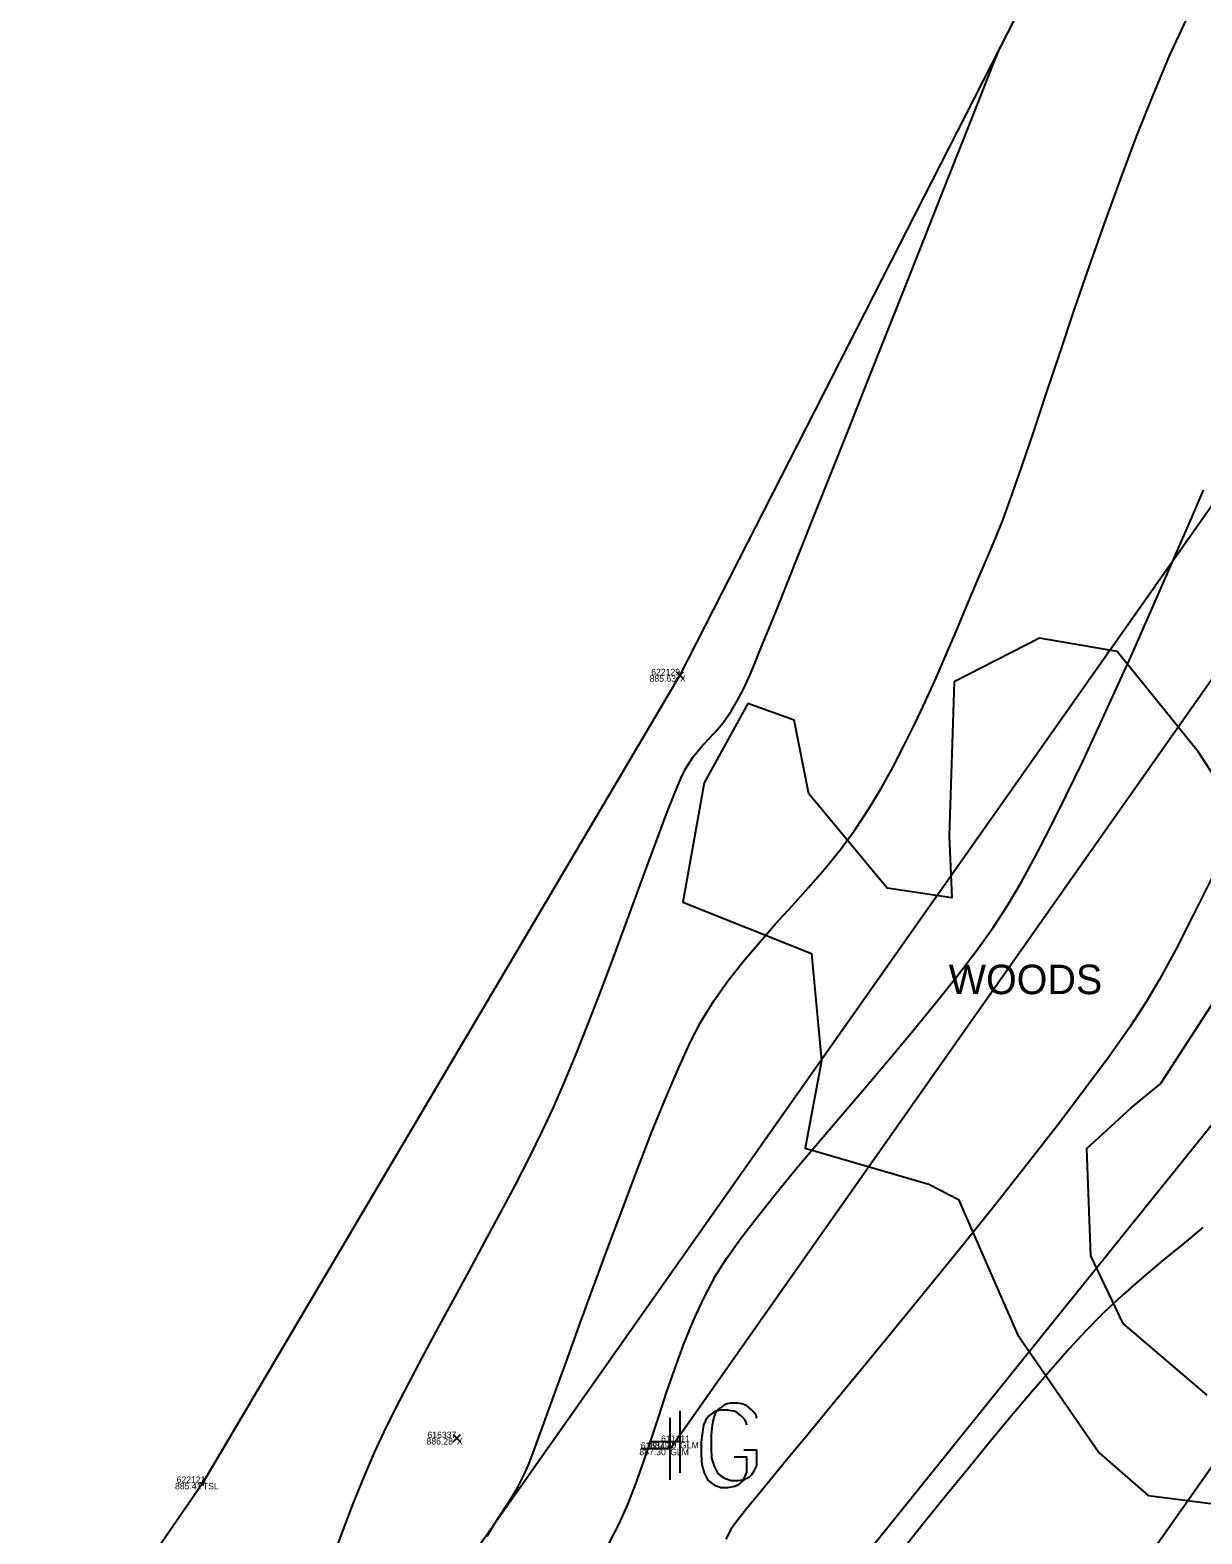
# Model space of a CAD drawing. Extents: x 1957117 to 1971063, y 701601 to 715861.
# Drawn here: x 1964047.6 to 1964111.1, y 707652.4 to 707733.9 of the extents above; entities that cross this region are included whole.
import ezdxf

# ---------------------------------------------------------------- set-up
doc = ezdxf.new("R2010")
doc.units = 0
for name, color, linetype in [('AP_X_Lights', 7, 'Continuous'), ('DT_P_Break_Line', 7, 'Continuous'), ('DT_X_Break_Line', 7, 'Continuous'), ('DT_X_Contour_Major', 7, 'Continuous'), ('DT_X_Contour_Minor', 7, 'Continuous'), ('DT_X_TIN_Hull', 7, 'Continuous'), ('GE_X_CL_20', 7, 'Continuous'), ('PV_P_Drive', 7, 'Continuous'), ('PV_P_Shoulder', 7, 'Continuous'), ('RS_Raster1', 7, 'Continuous'), ('RW_X_Esmt_RR', 7, 'Continuous'), ('SC_Scratch1', 7, 'Continuous'), ('SC_Shading5', 7, 'Continuous'), ('VG_X_Text', 7, 'Continuous'), ('VG_X_Tree_Line_Rt', 7, 'Continuous')]:
    doc.layers.add(name, color=color, linetype=linetype)

msp = doc.modelspace()

# ---------------------------------------------------------------- linework, layer by layer
at = {"layer": 'AP_X_Lights'}
for p, q in [((1964082.61, 707698.729), (1964082.998, 707699.119)), ((1964082.61, 707699.119), (1964082.998, 707698.729)), ((1964070.516, 707657.387), (1964070.904, 707657.777)), ((1964070.516, 707657.777), (1964070.904, 707657.387))]:
    msp.add_line(p, q, dxfattribs=at)
at = {"layer": 'DT_P_Break_Line'}
for p, q in [((1964082.806, 707655.697), (1964082.806, 707659.053)), ((1964082.273, 707655.327), (1964082.273, 707658.683)), ((1964082.806, 707657.375), (1964081.209, 707657.375)), ((1964082.273, 707657.005), (1964080.676, 707657.005))]:
    msp.add_line(p, q, dxfattribs=at)
for points in [[(1964086.43, 707658.274), (1964086.396, 707658.439), (1964086.297, 707658.604), (1964086.132, 707658.77), (1964085.901, 707658.968), (1964085.736, 707659.034), (1964085.603, 707659.067), (1964085.405, 707659.1), (1964085.009, 707659.1), (1964084.844, 707659.067), (1964084.744, 707659.034), (1964084.612, 707658.968), (1964084.348, 707658.77), (1964084.183, 707658.538), (1964084.084, 707658.274), (1964084.018, 707657.911), (1964083.952, 707657.382), (1964083.952, 707656.688), (1964083.985, 707656.127), (1964084.117, 707655.697), (1964084.315, 707655.301), (1964084.48, 707655.169), (1964084.678, 707655.036), (1964085.042, 707654.904), (1964085.405, 707654.904), (1964085.769, 707654.97), (1964085.901, 707655.036), (1964086.033, 707655.103), (1964086.165, 707655.235), (1964086.297, 707655.433), (1964086.43, 707655.73), (1964086.43, 707656.556), (1964085.736, 707656.556)], [(1964086.963, 707658.644), (1964086.929, 707658.809), (1964086.83, 707658.974), (1964086.665, 707659.14), (1964086.434, 707659.338), (1964086.269, 707659.404), (1964086.136, 707659.437), (1964085.938, 707659.47), (1964085.542, 707659.47), (1964085.377, 707659.437), (1964085.277, 707659.404), (1964085.145, 707659.338), (1964084.881, 707659.14), (1964084.716, 707658.908), (1964084.617, 707658.644), (1964084.551, 707658.281), (1964084.485, 707657.752), (1964084.485, 707657.058), (1964084.518, 707656.497), (1964084.65, 707656.067), (1964084.848, 707655.671), (1964085.013, 707655.539), (1964085.211, 707655.406), (1964085.575, 707655.274), (1964085.938, 707655.274), (1964086.302, 707655.34), (1964086.434, 707655.406), (1964086.566, 707655.473), (1964086.698, 707655.605), (1964086.83, 707655.803), (1964086.963, 707656.1), (1964086.963, 707656.926), (1964086.269, 707656.926)]]:
    msp.add_lwpolyline(points, dxfattribs=at)
at = {"layer": 'DT_X_Break_Line'}
for points in [[(1964215.348, 707849.991), (1964199.095, 707830.992), (1964184.345, 707810.28), (1964157.454, 707769.921), (1964105.597, 707743.654), (1964082.804, 707698.924), (1964056.951, 707655.15), (1964027.146, 707611.821)], [(1964234.336, 707837.283), (1964219.172, 707816.318), (1964204.625, 707796.74), (1964173.397, 707757.684), (1964137.439, 707722.534), (1964113.742, 707677.186), (1964082.736, 707638.664), (1964052.689, 707596.746)]]:
    msp.add_lwpolyline(points, dxfattribs=at)
at = {"layer": 'DT_X_Contour_Major'}
msp.add_lwpolyline([(1964111.129, 707668.992), (1964110.027, 707668.083), (1964108.922, 707667.17), (1964107.829, 707666.248), (1964106.765, 707665.315), (1964105.747, 707664.365), (1964104.79, 707663.395), (1964103.892, 707662.414), (1964102.908, 707661.301), (1964101.855, 707660.077), (1964100.75, 707658.766), (1964099.608, 707657.391), (1964098.447, 707655.973), (1964097.282, 707654.538), (1964096.132, 707653.106), (1964095.011, 707651.702)], dxfattribs=at)
msp.add_lwpolyline([(1964111.129, 707668.992), (1964110.027, 707668.083), (1964108.922, 707667.17), (1964107.829, 707666.248), (1964106.765, 707665.315), (1964105.747, 707664.365), (1964104.79, 707663.395), (1964103.892, 707662.414), (1964102.908, 707661.301), (1964101.855, 707660.077), (1964100.75, 707658.766), (1964099.608, 707657.391), (1964098.447, 707655.973), (1964097.282, 707654.538), (1964096.132, 707653.106), (1964095.011, 707651.702)], dxfattribs=at)
at = {"layer": 'DT_X_Contour_Minor'}
for points in [[(1964072.346, 707652.261), (1964072.746, 707652.93), (1964073.09, 707653.464), (1964073.403, 707653.933), (1964073.707, 707654.406), (1964074.026, 707654.952), (1964074.384, 707655.641), (1964074.608, 707656.171), (1964074.962, 707657.098), (1964075.43, 707658.366), (1964075.994, 707659.92), (1964076.639, 707661.704), (1964077.349, 707663.665), (1964078.106, 707665.746), (1964078.894, 707667.893), (1964079.698, 707670.049), (1964080.501, 707672.161), (1964081.285, 707674.172), (1964082.036, 707676.028), (1964082.736, 707677.674), (1964083.37, 707679.054), (1964083.92, 707680.113), (1964084.64, 707681.277), (1964085.419, 707682.379), (1964086.244, 707683.432), (1964087.105, 707684.45), (1964087.987, 707685.446), (1964088.879, 707686.433), (1964089.77, 707687.425), (1964090.645, 707688.437), (1964091.494, 707689.48), (1964092.304, 707690.569), (1964093.062, 707691.717), (1964093.716, 707692.82), (1964094.347, 707693.961), (1964094.956, 707695.134), (1964095.545, 707696.334), (1964096.118, 707697.555), (1964096.677, 707698.794), (1964097.225, 707700.045), (1964097.763, 707701.303), (1964098.296, 707702.563), (1964098.824, 707703.819), (1964099.352, 707705.068), (1964099.881, 707706.303), (1964100.295, 707707.338), (1964100.786, 707708.682), (1964101.346, 707710.297), (1964101.97, 707712.141), (1964102.649, 707714.175), (1964103.379, 707716.359), (1964104.152, 707718.653), (1964104.962, 707721.018), (1964105.802, 707723.412), (1964106.666, 707725.797), (1964107.547, 707728.132), (1964108.438, 707730.377), (1964109.334, 707732.493), (1964110.226, 707734.439)], [(1964072.346, 707652.261), (1964072.746, 707652.93), (1964073.09, 707653.464), (1964073.403, 707653.933), (1964073.707, 707654.406), (1964074.026, 707654.952), (1964074.384, 707655.641), (1964074.608, 707656.171), (1964074.962, 707657.098), (1964075.43, 707658.366), (1964075.994, 707659.92), (1964076.639, 707661.704), (1964077.349, 707663.665), (1964078.106, 707665.746), (1964078.894, 707667.893), (1964079.698, 707670.049), (1964080.501, 707672.161), (1964081.285, 707674.172), (1964082.036, 707676.028), (1964082.736, 707677.674), (1964083.37, 707679.054), (1964083.92, 707680.113), (1964084.64, 707681.277), (1964085.419, 707682.379), (1964086.244, 707683.432), (1964087.105, 707684.45), (1964087.987, 707685.446), (1964088.879, 707686.433), (1964089.77, 707687.425), (1964090.645, 707688.437), (1964091.494, 707689.48), (1964092.304, 707690.569), (1964093.062, 707691.717), (1964093.716, 707692.82), (1964094.347, 707693.961), (1964094.956, 707695.134), (1964095.545, 707696.334), (1964096.118, 707697.555), (1964096.677, 707698.794), (1964097.225, 707700.045), (1964097.763, 707701.303), (1964098.296, 707702.563), (1964098.824, 707703.819), (1964099.352, 707705.068), (1964099.881, 707706.303), (1964100.295, 707707.338), (1964100.786, 707708.682), (1964101.346, 707710.297), (1964101.97, 707712.141), (1964102.649, 707714.175), (1964103.379, 707716.359), (1964104.152, 707718.653), (1964104.962, 707721.018), (1964105.802, 707723.412), (1964106.666, 707725.797), (1964107.547, 707728.132), (1964108.438, 707730.377), (1964109.334, 707732.493), (1964110.226, 707734.439)], [(1964063.994, 707651.092), (1964064.549, 707652.59), (1964065.116, 707654.068), (1964065.685, 707655.483), (1964066.245, 707656.793), (1964066.767, 707657.915), (1964067.386, 707659.166), (1964068.086, 707660.525), (1964068.852, 707661.971), (1964069.666, 707663.483), (1964070.512, 707665.041), (1964071.374, 707666.624), (1964072.234, 707668.212), (1964073.078, 707669.783), (1964073.887, 707671.317), (1964074.647, 707672.793), (1964075.339, 707674.192), (1964075.949, 707675.491), (1964076.535, 707676.834), (1964077.158, 707678.349), (1964077.808, 707679.992), (1964078.472, 707681.72), (1964079.139, 707683.488), (1964079.795, 707685.254), (1964080.429, 707686.973), (1964081.03, 707688.601), (1964081.585, 707690.095), (1964082.081, 707691.411), (1964082.508, 707692.505), (1964082.854, 707693.334), (1964083.105, 707693.854), (1964083.525, 707694.509), (1964083.925, 707695.007), (1964084.317, 707695.426), (1964084.713, 707695.843), (1964085.127, 707696.336), (1964085.569, 707696.981), (1964085.921, 707697.577), (1964086.203, 707698.105), (1964086.439, 707698.6), (1964086.653, 707699.094), (1964086.87, 707699.622), (1964087.113, 707700.217), (1964087.407, 707700.913), (1964087.639, 707701.474), (1964088.051, 707702.492), (1964088.62, 707703.909), (1964089.322, 707705.668), (1964090.135, 707707.709), (1964091.036, 707709.974), (1964092.001, 707712.405), (1964093.008, 707714.943), (1964094.034, 707717.529), (1964095.055, 707720.105), (1964096.049, 707722.614), (1964096.992, 707724.995), (1964097.862, 707727.191), (1964098.635, 707729.144), (1964099.289, 707730.795), (1964099.8, 707732.085), (1964100.145, 707732.956)], [(1964063.994, 707651.092), (1964064.549, 707652.59), (1964065.116, 707654.068), (1964065.685, 707655.483), (1964066.245, 707656.793), (1964066.767, 707657.915), (1964067.386, 707659.166), (1964068.086, 707660.525), (1964068.852, 707661.971), (1964069.666, 707663.483), (1964070.512, 707665.041), (1964071.374, 707666.624), (1964072.234, 707668.212), (1964073.078, 707669.783), (1964073.887, 707671.317), (1964074.647, 707672.793), (1964075.339, 707674.192), (1964075.949, 707675.491), (1964076.535, 707676.834), (1964077.158, 707678.349), (1964077.808, 707679.992), (1964078.472, 707681.72), (1964079.139, 707683.488), (1964079.795, 707685.254), (1964080.429, 707686.973), (1964081.03, 707688.601), (1964081.585, 707690.095), (1964082.081, 707691.411), (1964082.508, 707692.505), (1964082.854, 707693.334), (1964083.105, 707693.854), (1964083.525, 707694.509), (1964083.925, 707695.007), (1964084.317, 707695.426), (1964084.713, 707695.843), (1964085.127, 707696.336), (1964085.569, 707696.981), (1964085.921, 707697.577), (1964086.203, 707698.105), (1964086.439, 707698.6), (1964086.653, 707699.094), (1964086.87, 707699.622), (1964087.113, 707700.217), (1964087.407, 707700.913), (1964087.639, 707701.474), (1964088.051, 707702.492), (1964088.62, 707703.909), (1964089.322, 707705.668), (1964090.135, 707707.709), (1964091.036, 707709.974), (1964092.001, 707712.405), (1964093.008, 707714.943), (1964094.034, 707717.529), (1964095.055, 707720.105), (1964096.049, 707722.614), (1964096.992, 707724.995), (1964097.862, 707727.191), (1964098.635, 707729.144), (1964099.289, 707730.795), (1964099.8, 707732.085), (1964100.145, 707732.956)], [(1964078.926, 707651.813), (1964079.5, 707652.938), (1964079.972, 707653.979), (1964080.413, 707655.094), (1964080.832, 707656.271), (1964081.242, 707657.497), (1964081.652, 707658.758), (1964082.074, 707660.044), (1964082.519, 707661.339), (1964082.996, 707662.633), (1964083.517, 707663.911), (1964084.093, 707665.162), (1964084.735, 707666.372), (1964085.326, 707667.314), (1964086.088, 707668.39), (1964086.997, 707669.582), (1964088.03, 707670.872), (1964089.16, 707672.243), (1964090.365, 707673.676), (1964091.621, 707675.154), (1964092.902, 707676.659), (1964094.184, 707678.173), (1964095.444, 707679.678), (1964096.657, 707681.157), (1964097.799, 707682.592), (1964098.845, 707683.964), (1964099.772, 707685.257), (1964100.555, 707686.452), (1964101.285, 707687.693), (1964102.065, 707689.118), (1964102.885, 707690.698), (1964103.736, 707692.406), (1964104.607, 707694.215), (1964105.489, 707696.096), (1964106.373, 707698.021), (1964107.249, 707699.963), (1964108.108, 707701.894), (1964108.939, 707703.786), (1964109.734, 707705.612), (1964110.483, 707707.343), (1964111.175, 707708.953)], [(1964078.926, 707651.813), (1964079.5, 707652.938), (1964079.972, 707653.979), (1964080.413, 707655.094), (1964080.832, 707656.271), (1964081.242, 707657.497), (1964081.652, 707658.758), (1964082.074, 707660.044), (1964082.519, 707661.339), (1964082.996, 707662.633), (1964083.517, 707663.911), (1964084.093, 707665.162), (1964084.735, 707666.372), (1964085.326, 707667.314), (1964086.088, 707668.39), (1964086.997, 707669.582), (1964088.03, 707670.872), (1964089.16, 707672.243), (1964090.365, 707673.676), (1964091.621, 707675.154), (1964092.902, 707676.659), (1964094.184, 707678.173), (1964095.444, 707679.678), (1964096.657, 707681.157), (1964097.799, 707682.592), (1964098.845, 707683.964), (1964099.772, 707685.257), (1964100.555, 707686.452), (1964101.285, 707687.693), (1964102.065, 707689.118), (1964102.885, 707690.698), (1964103.736, 707692.406), (1964104.607, 707694.215), (1964105.489, 707696.096), (1964106.373, 707698.021), (1964107.249, 707699.963), (1964108.108, 707701.894), (1964108.939, 707703.786), (1964109.734, 707705.612), (1964110.483, 707707.343), (1964111.175, 707708.953)], [(1964111.646, 707687.976), (1964110.619, 707685.916), (1964109.667, 707684.071), (1964108.804, 707682.481), (1964108.047, 707681.187), (1964107.174, 707679.849), (1964106.056, 707678.262), (1964104.732, 707676.467), (1964103.239, 707674.506), (1964101.614, 707672.42), (1964099.896, 707670.25), (1964098.122, 707668.036), (1964096.329, 707665.822), (1964094.556, 707663.647), (1964092.838, 707661.553), (1964091.215, 707659.582), (1964089.723, 707657.774), (1964088.4, 707656.171), (1964087.284, 707654.814), (1964086.411, 707653.744), (1964085.821, 707653.002), (1964085.55, 707652.631), (1964085.286, 707652.103)], [(1964111.646, 707687.976), (1964110.619, 707685.916), (1964109.667, 707684.071), (1964108.804, 707682.481), (1964108.047, 707681.187), (1964107.174, 707679.849), (1964106.056, 707678.262), (1964104.732, 707676.467), (1964103.239, 707674.506), (1964101.614, 707672.42), (1964099.896, 707670.25), (1964098.122, 707668.036), (1964096.329, 707665.822), (1964094.556, 707663.647), (1964092.838, 707661.553), (1964091.215, 707659.582), (1964089.723, 707657.774), (1964088.4, 707656.171), (1964087.284, 707654.814), (1964086.411, 707653.744), (1964085.821, 707653.002), (1964085.55, 707652.631), (1964085.286, 707652.103)]]:
    msp.add_lwpolyline(points, dxfattribs=at)
at = {"layer": 'DT_X_TIN_Hull'}
msp.add_lwpolyline([(1964424.104, 708190.997), (1964395.101, 708149.619), (1964365.854, 708109.886), (1964308.263, 708028.505), (1964281.464, 707987.544), (1964251.004, 707946.454), (1964225.108, 707905.389), (1964196.172, 707863.514), (1964166.104, 707823.11), (1964136.115, 707784.278), (1964105.597, 707743.654), (1964082.804, 707698.924), (1964056.951, 707655.15), (1964027.146, 707611.821), (1964008.198, 707598.035), (1963983.898, 707595.126), (1963975.155, 707521.673), (1963940.142, 707371.501), (1963857.209, 707326.887)], dxfattribs=at)
at = {"layer": 'GE_X_CL_20'}
msp.add_lwpolyline([(1964578.061, 708318.542), (1963713.717, 707090.878)], dxfattribs=at)
at = {"layer": 'PV_P_Drive'}
for p, q in [((1964056.805, 707655.15), (1964057.097, 707655.15)), ((1964056.951, 707655.296), (1964056.951, 707655.004)), ((1964056.951, 707655.15), (1964056.951, 707655.15))]:
    msp.add_line(p, q, dxfattribs=at)
at = {"layer": 'RW_X_Esmt_RR'}
for points in [[(1963697.364, 707102.392), (1963811.822, 707264.962), (1963799.822, 707265.288), (1964553.531, 708335.813)], [(1964082.273, 707657.005), (1964557.619, 708332.934)]]:
    msp.add_lwpolyline(points, dxfattribs=at)
at = {"layer": 'SC_Shading5'}
for points in [[(1963589.678, 706586.994), (1963626.625, 706689.548), (1963651.76, 706746.832), (1963668.09, 706778.596), (1963682.768, 706805.402), (1963734.424, 706911.594), (1963826.849, 707116.717), (1963877.258, 707215.645), (1963964.981, 707354.472), (1964070.526, 707509.355), (1964132.574, 707601.994), (1964163.9, 707642.169), (1964191.2, 707685.167), (1964278.98, 707807.131), (1964326.11, 707874.364), (1964396.427, 707968.962), (1964508.519, 708133.679), (1964655.588, 708336.552), (1964745.319, 708429.172), (1964840.327, 708522.317), (1964988.178, 708660.245), (1965089.796, 708739.041), (1965251.743, 708835.216), (1965415.807, 708922.048), (1965866.2, 709149.38), (1966173.543, 709294.131), (1966283.627, 709338.196), (1966534.003, 709419.214), (1966689.084, 709471.266), (1967008.468, 709641.817), (1967166.677, 709750.124), (1967422.113, 709931.083), (1967818.707, 710198.831), (1968187.021, 710459.852), (1968360.589, 710592.493), (1968496.543, 710707.847), (1968606.427, 710809.378), (1968733.391, 710937.091), (1968807.28, 711025.4), (1968843.008, 711077.094), (1968863.233, 711106.099), (1968909.747, 711171.311), (1968974.133, 711279.559), (1969130.932, 711546.915), (1969247.433, 711744.686), (1969402.714, 712016.424), (1969505.287, 712191.789), (1969666.311, 712460.805), (1969771.586, 712639.896), (1969880.058, 712820.917), (1969964.994, 712955.706), (1969990.005, 713000.084), (1970030.065, 713068.479)], [(1963609.915, 706579.703), (1963646.615, 706681.572), (1963671.193, 706737.585), (1963687.092, 706768.511), (1963701.884, 706795.526), (1963753.906, 706902.469), (1963846.249, 707107.41), (1963895.973, 707204.994), (1963982.966, 707342.667), (1964088.35, 707497.312), (1964150.015, 707589.379), (1964181.502, 707629.761), (1964209.024, 707673.109), (1964296.517, 707794.674), (1964343.552, 707861.772), (1964413.958, 707956.489), (1964526.123, 708121.313), (1964672.104, 708322.686), (1964760.576, 708414.006), (1964855.195, 708506.77), (1965002.134, 708643.847), (1965101.925, 708721.226), (1965262.272, 708816.451), (1965425.685, 708902.939), (1965875.63, 709130.044), (1966182.13, 709274.398), (1966290.944, 709317.954), (1966540.737, 709398.785), (1966697.632, 709451.445), (1967019.644, 709623.399), (1967178.971, 709732.471), (1967434.35, 709913.39), (1967830.945, 710181.14), (1968199.774, 710442.525), (1968374.086, 710575.735), (1968510.806, 710691.739), (1968621.36, 710793.889), (1968749.296, 710922.58), (1968824.413, 711012.355), (1968860.678, 711064.827), (1968880.812, 711093.701), (1968927.778, 711159.547), (1968992.655, 711268.62), (1969149.476, 711536.015), (1969266.039, 711733.891), (1969421.336, 712005.657), (1969523.8, 712180.835), (1969684.812, 712449.831), (1969790.084, 712628.917), (1969898.385, 712809.653), (1969983.474, 712944.685), (1970008.657, 712989.367), (1970048.626, 713057.607)]]:
    msp.add_spline(points, degree=3, dxfattribs=at)
at = {"layer": 'VG_X_Tree_Line_Rt'}
for points in [[(1964110.907, 707694.761), (1964106.498, 707700.219), (1964102.285, 707700.929), (1964097.654, 707698.563), (1964097.389, 707690.228), (1964097.539, 707686.863), (1964094.032, 707687.381), (1964089.786, 707692.501), (1964088.989, 707696.49), (1964086.482, 707697.405), (1964084.118, 707693.091), (1964082.962, 707686.633), (1964089.925, 707683.847), (1964090.476, 707678.035), (1964089.584, 707673.29), (1964096.291, 707671.351), (1964097.894, 707670.52), (1964101.1, 707663.192), (1964105.51, 707656.775), (1964108.179, 707654.477), (1964114.261, 707653.696)], [(1964113.269, 707691.102), (1964110.907, 707694.761)], [(1964111.366, 707659.904), (1964106.821, 707663.784), (1964105.072, 707667.465), (1964104.856, 707673.286), (1964107.257, 707675.477), (1964108.839, 707676.787), (1964111.774, 707681.305)]]:
    msp.add_lwpolyline(points, dxfattribs=at)

# ---------------------------------------------------------------- texts
at = {"layer": 'PV_P_Shoulder'}
for s, p in [('885.63', (1964081.159, 707698.574)), ('886.28', (1964069.068, 707657.232)), ('887.29', (1964081.175, 707657.025)), ('887.30', (1964080.603, 707656.655)), ('885.41', (1964055.44, 707654.8))]:
    msp.add_text(s, height=0.35, dxfattribs=at).set_placement(p)
at = {"layer": 'RS_Raster1'}
for s, p in [('622129', (1964081.244, 707698.924)), ('616337', (1964069.12, 707657.582)), ('616349', (1964080.683, 707657.005)), ('611111', (1964081.778, 707657.375)), ('622121', (1964055.526, 707655.15))]:
    msp.add_text(s, height=0.35, dxfattribs=at).set_placement(p)
at = {"layer": 'SC_Scratch1'}
for s, p in [('X', (1964082.804, 707698.574)), ('X', (1964070.71, 707657.232)), ('GLM', (1964082.806, 707657.025)), ('GLM', (1964082.273, 707656.655)), ('TSL', (1964056.951, 707654.8))]:
    msp.add_text(s, height=0.35, dxfattribs=at).set_placement(p)
at = {"layer": 'VG_X_Text'}
msp.add_text('WOODS', height=1.6, dxfattribs=at).set_placement((1964097.367, 707681.643))

doc.saveas('drawing.dxf')
